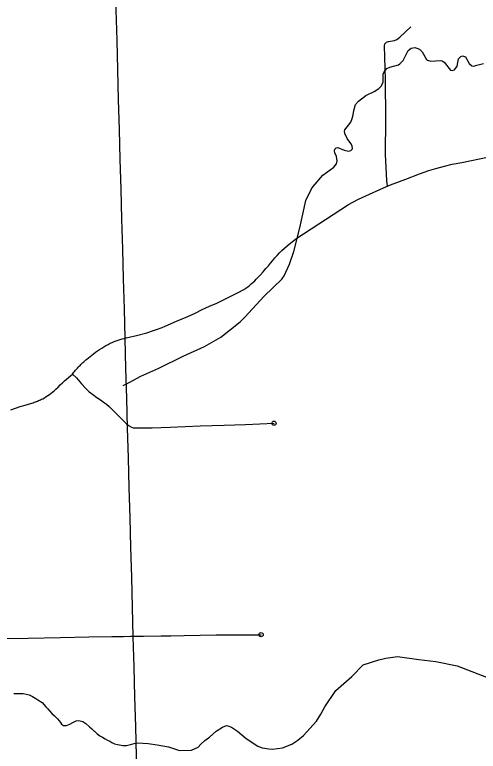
# Model space of a CAD drawing. Extents: x -19 to 366, y -4 to 359.
# Drawn here: x 156.487 to 157.533, y 180.152 to 181.814 of the extents above; entities that cross this region are included whole.
import ezdxf

# ---------------------------------------------------------------- set-up
doc = ezdxf.new("R2010")
doc.units = 0
for name, color, linetype in [('R_ROW', 7, 'Continuous'), ('R_Temp Easement', 7, 'Continuous'), ('Sheet Fence', 7, 'Continuous'), ('T_Indications', 7, 'Continuous')]:
    doc.layers.add(name, color=color, linetype=linetype)

msp = doc.modelspace()

# ---------------------------------------------------------------- linework, layer by layer
at = {"layer": 'R_ROW'}
for points in [[(156.617, 181.0032), (156.6189, 181.0055), (156.6207, 181.0079), (156.6226, 181.0102), (156.6245, 181.0124), (156.6264, 181.0147), (156.6284, 181.0169), (156.6304, 181.0191), (156.6323, 181.0211), (156.6344, 181.0232), (156.6365, 181.0253), (156.6386, 181.0274), (156.6408, 181.0294), (156.643, 181.0315), (156.6452, 181.0334), (156.6474, 181.0354), (156.6497, 181.0373), (156.6534, 181.0404), (156.6607, 181.0461), (156.6651, 181.0495), (156.6695, 181.0528), (156.674, 181.056), (156.6786, 181.0591), (156.6832, 181.0621), (156.6879, 181.065), (156.6927, 181.0679), (156.6975, 181.0706), (156.7023, 181.0733), (156.7068, 181.0751), (156.7113, 181.0768), (156.7158, 181.0784), (156.7203, 181.08), (156.7249, 181.0814), (156.7295, 181.0828), (156.7341, 181.0841), (156.7388, 181.0853), (156.7619, 181.0909), (156.7849, 181.0967), (156.7893, 181.098), (156.7937, 181.0994), (156.7981, 181.1008), (156.8025, 181.1023), (156.8068, 181.1039), (156.8112, 181.1055), (156.8155, 181.1071), (156.8198, 181.1088), (156.8268, 181.1117), (156.8523, 181.1226), (156.8777, 181.1337), (156.894, 181.1413), (156.9102, 181.1489), (156.9265, 181.1564), (156.9428, 181.1638), (156.9688, 181.1761), (156.9909, 181.1873), (157.0044, 181.1946), (157.0086, 181.1975), (157.0128, 181.2006), (157.0168, 181.2037), (157.0208, 181.207), (157.0247, 181.2104), (157.0285, 181.2138), (157.0322, 181.2174), (157.0358, 181.2211), (157.0415, 181.2278), (157.0475, 181.2346), (157.0536, 181.2414), (157.0597, 181.248), (157.0645, 181.2539), (157.0694, 181.2597), (157.0743, 181.2655), (157.0794, 181.2712), (157.0845, 181.2768), (157.0897, 181.2823), (157.1016, 181.293), (157.1216, 181.3085), (157.2404, 181.3862), (157.2501, 181.3915), (157.2625, 181.3982), (157.2875, 181.4092), (157.3112, 181.4203), (157.319, 181.4237), (157.3352, 181.4304), (157.3695, 181.4435), (157.4008, 181.4555), (157.4214, 181.4629), (157.4377, 181.4675), (157.457, 181.4728), (157.4744, 181.477), (157.4957, 181.4813), (157.5541, 181.493)], [(156.478, 180.9229), (156.4887, 180.9266), (156.4995, 180.9301), (156.5104, 180.9335), (156.5256, 180.938), (156.5284, 180.9389), (156.5312, 180.9399), (156.5337, 180.9408), (156.5361, 180.9417), (156.5385, 180.9426), (156.5408, 180.9436), (156.543, 180.9445), (156.5454, 180.9456), (156.5477, 180.9467), (156.5501, 180.9479), (156.5541, 180.9501), (156.5581, 180.9526), (156.562, 180.9551), (156.5658, 180.9577), (156.5695, 180.9605), (156.5731, 180.9634), (156.5766, 180.9664), (156.5801, 180.9695), (156.5849, 180.9743), (156.5897, 180.9789), (156.5946, 180.9835), (156.5994, 180.988), (156.6038, 180.9919), (156.6081, 180.9957), (156.6125, 180.9994), (156.617, 181.0032)], [(156.617, 181.0032), (156.6265, 180.9948), (156.6374, 180.9817), (156.6466, 180.9717), (156.6553, 180.9634), (156.6626, 180.958), (156.6723, 180.9507), (156.6784, 180.9468), (156.6834, 180.9434), (156.6894, 180.9387), (156.6941, 180.9355), (156.6998, 180.9306), (156.7105, 180.9196), (156.7308, 180.8998), (156.7391, 180.8916), (156.745, 180.8867), (156.7508, 180.8836), (156.7544, 180.8825), (156.7582, 180.882), (156.7971, 180.8826), (156.8378, 180.8834), (156.9058, 180.8865), (156.96, 180.8882), (157.0076, 180.8898), (157.0722, 180.8927)], [(156.3648, 180.4283), (156.3697, 180.4276), (156.3885, 180.4246), (156.4337, 180.4137), (156.4576, 180.4078), (156.463, 180.407), (156.4688, 180.4069), (156.517, 180.4076), (156.5904, 180.4089), (156.6546, 180.4103), (156.7061, 180.4113), (156.7326, 180.4117), (156.7485, 180.4121), (156.753, 180.4121), (156.7777, 180.4122), (156.8175, 180.4126), (156.8392, 180.4131), (156.8695, 180.4136), (156.9416, 180.4148), (157.0056, 180.4155), (157.043, 180.4154)]]:
    msp.add_lwpolyline(points, dxfattribs=at)
for centre in [(157.0722, 180.8927), (157.043, 180.4154)]:
    msp.add_circle(centre, 0.00473, dxfattribs=at)
at = {"layer": 'R_Temp Easement'}
for points in [[(157.327, 181.6928), (157.3332, 181.6957), (157.3528, 181.7014), (157.3564, 181.7037), (157.3639, 181.711), (157.3751, 181.7337), (157.382, 181.7386), (157.3898, 181.7401), (157.3945, 181.7392), (157.4002, 181.7368), (157.4064, 181.7303), (157.4166, 181.7136), (157.4187, 181.712), (157.4263, 181.7094), (157.4468, 181.7113), (157.4517, 181.71), (157.4561, 181.7076), (157.4701, 181.6895), (157.4739, 181.6882), (157.4796, 181.6903), (157.4856, 181.6982), (157.4888, 181.7146), (157.4935, 181.7203), (157.4973, 181.7215), (157.5041, 181.7196), (157.5128, 181.7045), (157.5186, 181.6987), (157.5228, 181.6984), (157.5301, 181.7007), (157.5453, 181.7041)], [(156.7315, 180.9781), (156.7449, 180.9849), (156.7719, 180.9986), (156.812, 181.0165), (156.8671, 181.044), (156.915, 181.0656), (156.952, 181.0865), (156.9954, 181.1213), (157.0061, 181.132), (157.0498, 181.1792), (157.0895, 181.2177), (157.0948, 181.2254), (157.1074, 181.2519), (157.1168, 181.2801), (157.1306, 181.3334), (157.1443, 181.3953), (157.1571, 181.4216), (157.1605, 181.4266), (157.182, 181.4524), (157.2069, 181.4704), (157.2134, 181.4778), (157.2147, 181.4847), (157.2129, 181.4947), (157.2092, 181.5028), (157.2084, 181.5076), (157.2093, 181.5112), (157.2121, 181.5141), (157.2161, 181.5145), (157.2307, 181.5086), (157.24, 181.5064), (157.2453, 181.5078), (157.2491, 181.5118), (157.2484, 181.5186), (157.2459, 181.5239), (157.2376, 181.5354), (157.232, 181.5462), (157.2316, 181.5513), (157.2323, 181.5547), (157.2456, 181.5723), (157.2489, 181.5802), (157.2509, 181.5883), (157.252, 181.5979), (157.2562, 181.6116), (157.2625, 181.6194), (157.2793, 181.6321), (157.2979, 181.641), (157.3089, 181.6476), (157.3147, 181.6541), (157.3182, 181.6627), (157.3184, 181.6806), (157.3208, 181.6857), (157.327, 181.6928)], [(156.9008, 180.1617), (156.9072, 180.1688), (156.916, 180.1764), (156.9267, 180.1841), (156.9419, 180.1976), (156.9562, 180.2072), (156.9649, 180.2104), (156.9683, 180.2102), (156.9763, 180.207), (156.9897, 180.1981), (157.0096, 180.1814), (157.036, 180.1636), (157.0451, 180.1599), (157.0603, 180.1578), (157.069, 180.1575), (157.091, 180.1603), (157.1125, 180.1682), (157.1262, 180.1776), (157.1386, 180.1882), (157.1677, 180.22), (157.178, 180.2359), (157.1867, 180.2528), (157.2117, 180.2896), (157.2476, 180.3209), (157.2736, 180.3477), (157.3088, 180.3589), (157.3245, 180.3627), (157.3508, 180.3662), (157.3988, 180.3592), (157.4376, 180.3549), (157.4853, 180.3451), (157.5652, 180.3146)], [(156.4849, 180.2825), (156.4979, 180.2829), (156.5057, 180.2827), (156.5131, 180.2816), (156.5198, 180.2801), (156.5273, 180.2761), (156.5344, 180.2714), (156.5394, 180.2685), (156.5489, 180.2625), (156.5571, 180.2529), (156.5616, 180.2484), (156.5657, 180.2434), (156.5708, 180.238), (156.5764, 180.2327), (156.5803, 180.2286), (156.5836, 180.2253), (156.5876, 180.221), (156.5901, 180.2171), (156.5925, 180.2138), (156.5968, 180.2107), (156.6039, 180.2107), (156.6111, 180.2137), (156.6181, 180.2177), (156.6256, 180.221), (156.6319, 180.2217), (156.6406, 180.2197), (156.6478, 180.2152), (156.6557, 180.2074), (156.6612, 180.203), (156.6666, 180.198), (156.6668, 180.1975), (156.6729, 180.1915), (156.6787, 180.1873), (156.6852, 180.1839), (156.6908, 180.1805), (156.696, 180.1778), (156.7017, 180.1749), (156.7064, 180.172), (156.7123, 180.1693), (156.7186, 180.1676), (156.7236, 180.1666), (156.7306, 180.1656), (156.7389, 180.1657), (156.7453, 180.167), (156.7514, 180.1685), (156.7566, 180.1698), (156.764, 180.1715)], [(156.764, 180.1715), (156.7879, 180.1697), (156.8085, 180.1666), (156.8343, 180.1624), (156.8591, 180.1542), (156.8859, 180.1552), (156.9008, 180.1617)]]:
    msp.add_lwpolyline(points, dxfattribs=at)
at = {"layer": 'Sheet Fence'}
for points in [[(0, 180.8999), (7.1228, 180.9044), (14.2457, 180.9176), (21.3685, 180.9397), (28.4912, 180.9706), (35.614, 181.0103), (42.7366, 181.0589), (49.8592, 181.1163), (56.9818, 181.1825), (64.1042, 181.2575), (71.2266, 181.3414), (78.3488, 181.4341), (85.4709, 181.5357), (92.5929, 181.646), (99.7147, 181.7652), (106.8364, 181.8933), (113.9579, 182.0301), (121.0793, 182.1758), (128.2005, 182.3303), (135.3214, 182.4936), (142.4422, 182.6658), (149.5627, 182.8468), (156.683, 183.0366), (163.8031, 183.2352), (170.9229, 183.4427), (178.0425, 183.659), (185.1617, 183.8841), (192.2807, 184.1181), (199.3994, 184.3608), (206.5178, 184.6124), (213.6359, 184.8728), (220.7537, 185.1421), (227.8711, 185.4201), (234.9881, 185.707), (242.1048, 186.0027), (249.2212, 186.3073), (256.3371, 186.6206), (263.4526, 186.9428), (270.5678, 187.2738), (277.6825, 187.6136), (284.7968, 187.9622), (291.9107, 188.3197), (299.0241, 188.6859), (306.1371, 189.061), (313.2495, 189.4449), (320.3615, 189.8377), (327.4731, 190.2392), (334.5841, 190.6495), (341.6946, 191.0687)], [(161.4532, 2.0533), (161.2336, 10.6702), (161.0133, 19.2873), (160.7922, 27.9044), (160.5704, 36.5217), (160.3478, 45.1392), (160.1245, 53.7568), (159.9003, 62.3745), (159.6754, 70.9923), (159.4498, 79.6103), (159.2234, 88.2284), (158.9962, 96.8466), (158.7683, 105.465), (158.5396, 114.0835), (158.3102, 122.7022), (158.08, 131.321), (157.849, 139.9399), (157.6173, 148.559), (157.3849, 157.1782), (157.1517, 165.7975), (156.9177, 174.417), (156.683, 183.0366), (156.511, 189.3363)], [(0, 172.2839), (7.1335, 172.2883), (14.267, 172.3015), (21.4005, 172.3236), (28.5339, 172.3544), (35.6673, 172.3941), (42.8006, 172.4426), (49.9339, 172.4999), (57.0671, 172.566), (64.2002, 172.6409), (71.3332, 172.7246), (78.4661, 172.8172), (85.5989, 172.9186), (92.7315, 173.0287), (99.8641, 173.1477), (106.9964, 173.2755), (114.1286, 173.4122), (121.2606, 173.5576), (128.3925, 173.7119), (135.5241, 173.8749), (142.6555, 174.0468), (149.7867, 174.2275), (156.9177, 174.417), (164.0485, 174.6153), (171.179, 174.8224), (178.3092, 175.0383), (185.4392, 175.2631), (192.5688, 175.4966), (199.6982, 175.739), (206.8273, 175.9902), (213.9561, 176.2502), (221.0845, 176.5189), (228.2126, 176.7965), (235.3404, 177.083), (242.4677, 177.3782), (249.5948, 177.6822), (256.7214, 177.995), (263.8476, 178.3167), (270.9735, 178.6471), (278.0989, 178.9863), (285.2239, 179.3344), (292.3485, 179.6912), (299.4726, 180.0569), (306.5963, 180.4314), (313.7195, 180.8146), (320.8422, 181.2067), (327.9644, 181.6076), (335.0862, 182.0172), (342.2074, 182.4357)]]:
    msp.add_spline(points, degree=3, dxfattribs=at)
at = {"layer": 'T_Indications'}
msp.add_lwpolyline([(157.3281, 181.4274), (157.3265, 181.4405), (157.324, 181.4987), (157.3246, 181.5797), (157.3237, 181.6675), (157.3212, 181.7444), (157.3224, 181.749), (157.3262, 181.7525), (157.3302, 181.7543), (157.3393, 181.7553), (157.3442, 181.7559), (157.3492, 181.7587), (157.3561, 181.764), (157.3813, 181.7867)], dxfattribs=at)

doc.saveas('drawing.dxf')
